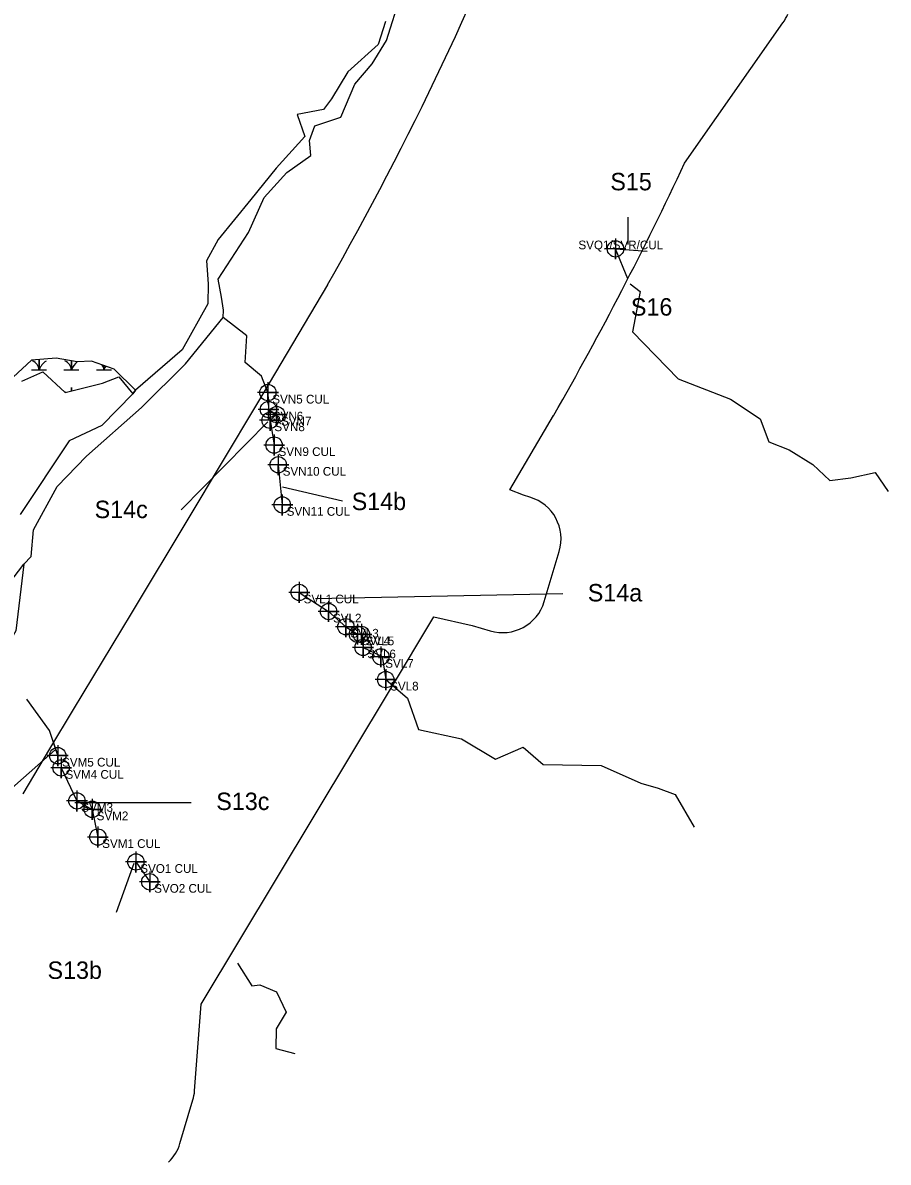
# Model space of a CAD drawing. Extents: x 1253697 to 1278588, y 912189 to 981699.
# Drawn here: x 1262313 to 1263307, y 919517 to 920825 of the extents above; entities that cross this region are included whole.
import ezdxf

# ---------------------------------------------------------------- set-up
doc = ezdxf.new("R2010")
doc.units = 0
for name, color, linetype in [('Default', 7, 'Continuous'), ('Exist Environmental Wetland Boundary', 7, 'Continuous'), ('Exist Hydro Jurisdictional Stream or Body of Water Mitigable', 7, 'Continuous'), ('Exist Hydro Jurisdictional Stream or Body of Water Mitigable Cogo Comment', 7, 'Continuous'), ('Exist Hydro Jurisdictional Stream or Body of Water Mitigable Cogo Number', 7, 'Continuous'), ('Exist Hydro Jurisdictional Stream or Body of Water Mitigable Cogo Point CELL', 7, 'Continuous')]:
    doc.layers.add(name, color=color, linetype=linetype)

msp = doc.modelspace()

# ---------------------------------------------------------------- linework, layer by layer
at = {"layer": 'Default'}
for p, q in [((1263073.1, 920664.1), (1263186, 920825.1)), ((1263073.1, 920664.1), (1263186, 920825.1)), ((1263073.1, 920664.1), (1263186, 920825.1)), ((1263073.1, 920664.1), (1263186, 920825.1)), ((1263007.7, 920602), (1263007.7, 920570.8)), ((1262495, 920266.3), (1262594.5, 920367)), ((1262680.2, 920276.1), (1262611.5, 920292)), ((1262911.9, 920160.9), (1262929.1, 920218.4)), ((1262911.9, 920160.9), (1262929.1, 920218.4)), ((1262911.9, 920160.9), (1262929.1, 920218.4)), ((1262911.9, 920160.9), (1262929.1, 920218.4)), ((1262933.1, 920169.7), (1262649.3, 920163.8)), ((1262256.9, 919908.3), (1262350.4, 919990.7)), ((1262372.7, 919930.2), (1262506.5, 919930.3)), ((1262440.5, 919860.2), (1262420.4, 919803.9)), ((1262493.5, 919538.9), (1262508.4, 919588.9)), ((1262493.5, 919538.9), (1262508.4, 919588.9)), ((1262493.5, 919538.9), (1262508.4, 919588.9)), ((1262493.5, 919538.9), (1262508.4, 919588.9))]:
    msp.add_line(p, q, dxfattribs=at)
for points in [[(1262662.8, 920524.3), (1262582.7, 920388.9), (1262540.9, 920319.4)], [(1262662.8, 920524.3), (1262582.7, 920388.9), (1262540.9, 920319.4)], [(1262662.8, 920524.3), (1262582.7, 920388.9), (1262540.9, 920319.4)], [(1262662.8, 920524.3), (1262582.7, 920388.9), (1262540.9, 920319.4)], [(1262895.4, 920280.6), (1262888.2, 920282.8), (1262872.3, 920289.2), (1262922.6, 920374.3)], [(1262895.4, 920280.6), (1262888.2, 920282.8), (1262872.3, 920289.2), (1262922.6, 920374.3)], [(1262895.4, 920280.6), (1262888.2, 920282.8), (1262872.3, 920289.2), (1262922.6, 920374.3)], [(1262895.4, 920280.6), (1262888.2, 920282.8), (1262872.3, 920289.2), (1262922.6, 920374.3)], [(1262540.9, 920319.4), (1262503.7, 920257.4), (1262437.4, 920147.1)], [(1262540.9, 920319.4), (1262503.7, 920257.4), (1262437.4, 920147.1)], [(1262540.9, 920319.4), (1262503.7, 920257.4), (1262437.4, 920147.1)], [(1262540.9, 920319.4), (1262503.7, 920257.4), (1262437.4, 920147.1)], [(1262437.4, 920147.1), (1262371.1, 920036.8), (1262343.9, 919991.7), (1262313.1, 919940.3)], [(1262437.4, 920147.1), (1262371.1, 920036.8), (1262343.9, 919991.7), (1262313.1, 919940.3)], [(1262437.4, 920147.1), (1262371.1, 920036.8), (1262343.9, 919991.7), (1262313.1, 919940.3)], [(1262437.4, 920147.1), (1262371.1, 920036.8), (1262343.9, 919991.7), (1262313.1, 919940.3)], [(1262510.3, 919599.3), (1262518.1, 919699), (1262735.2, 920060.3), (1262785.2, 920143.4), (1262829.2, 920133.4), (1262849.7, 920127.3)], [(1262510.3, 919599.3), (1262518.1, 919699), (1262735.2, 920060.3), (1262785.2, 920143.4), (1262829.2, 920133.4), (1262849.7, 920127.3)], [(1262510.3, 919599.3), (1262518.1, 919699), (1262735.2, 920060.3), (1262785.2, 920143.4), (1262829.2, 920133.4), (1262849.7, 920127.3)], [(1262510.3, 919599.3), (1262518.1, 919699), (1262735.2, 920060.3), (1262785.2, 920143.4), (1262829.2, 920133.4), (1262849.7, 920127.3)]]:
    msp.add_lwpolyline(points, dxfattribs=at)
for centre, radius, start, end in [((1259495.4, 922338.1), 3650, 330.2023, 348.1043), ((1259495.4, 922338.1), 3650, 330.2023, 348.1043), ((1259495.4, 922338.1), 3650, 330.2023, 348.1043), ((1259495.4, 922338.1), 3650, 330.2023, 348.1043), ((1263145.1, 920853.8), 50, 324.9549, 337.8681), ((1263145.1, 920853.8), 50, 324.9549, 337.8681), ((1263145.1, 920853.8), 50, 324.9549, 337.8681), ((1263145.1, 920853.8), 50, 324.9549, 337.8681), ((1259495.4, 922338.1), 3950, 330.1968, 334.9243), ((1259495.4, 922338.1), 3950, 330.1968, 334.9243), ((1259495.4, 922338.1), 3950, 330.1968, 334.9243), ((1259495.4, 922338.1), 3950, 330.1968, 334.9243), ((1262879.6, 920399.7), 50, 329.3897, 330.1968), ((1262879.6, 920399.7), 50, 329.3897, 330.1968), ((1262879.6, 920399.7), 50, 329.3897, 330.1968), ((1262879.6, 920399.7), 50, 329.3897, 330.1968), ((1262583.8, 920293.6), 50, 148.99055771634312, 148.99063912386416), ((1262583.8, 920293.6), 50, 148.99055771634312, 148.99063912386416), ((1262881.2, 920232.7), 50, 343.3877, 73.3877), ((1262881.2, 920232.7), 50, 343.3877, 73.3877), ((1262881.2, 920232.7), 50, 343.3877, 73.3877), ((1262881.2, 920232.7), 50, 343.3877, 73.3877), ((1262864, 920175.2), 50, 253.3877, 343.3877), ((1262864, 920175.2), 50, 253.3877, 343.3877), ((1262864, 920175.2), 50, 253.3877, 343.3877), ((1262864, 920175.2), 50, 253.3877, 343.3877), ((1262480.2, 920121.4), 50, 148.9906, 148.9907), ((1262480.2, 920121.4), 50, 148.9906, 148.9907), ((1262355.9, 919914.5), 50, 148.9905, 148.9906), ((1262355.9, 919914.5), 50, 148.9905, 148.9906), ((1262460.5, 919603.2), 50, 343.4141, 355.5557), ((1262460.5, 919603.2), 50, 343.4141, 355.5557), ((1262460.5, 919603.2), 50, 343.4141, 355.5557), ((1262460.5, 919603.2), 50, 343.4141, 355.5557), ((1262445.6, 919553.2), 50, 314.297, 343.4141), ((1262445.6, 919553.2), 50, 314.297, 343.4141), ((1262445.6, 919553.2), 50, 314.297, 343.4141), ((1262445.6, 919553.2), 50, 314.297, 343.4141)]:
    msp.add_arc(centre, radius, start, end, dxfattribs=at)
at = {"layer": 'Exist Environmental Wetland Boundary'}
for points in [[(1262311.8, 920413.7), (1262336.2, 920424.3), (1262361.6, 920400.9), (1262404.6, 920411.3), (1262423.5, 920418.6), (1262439.3, 920399.4), (1262442.4, 920403.6), (1262418.1, 920427.5), (1262392, 920436.7), (1262375.6, 920435.8), (1262351.5, 920440), (1262323.1, 920437.8), (1262285.8, 920404)], [(1262323.2, 920426.6), (1262331.8, 920426.6), (1262331.8, 920438.4)], [(1262331.8, 920438.4), (1262331.8, 920426.6), (1262340.4, 920426.6)], [(1262360.4, 920426.6), (1262369, 920426.6), (1262369, 920436.9)], [(1262369, 920436.9), (1262369, 920426.6), (1262377.6, 920426.6)], [(1262397.6, 920426.6), (1262406.2, 920426.6), (1262406.2, 920431.7)], [(1262406.2, 920431.7), (1262406.2, 920426.6), (1262414.8, 920426.6)], [(1262369, 920402.7), (1262369, 920406.6), (1262369, 920402.7)]]:
    msp.add_lwpolyline(points, dxfattribs=at)
for centre, radius, start, end in [((1262319.6, 920425.7), 12.3, 4.1403, 67.535), ((1262350.1, 920420.6), 19.2, 122.1274, 161.6222), ((1262356.8, 920425.7), 12.3, 4.1403, 67.535), ((1262387.3, 920420.6), 19.2, 127.6236, 161.6222), ((1262394, 920425.7), 12.3, 4.1403, 32.5679), ((1262424.5, 920420.6), 19.2, 147.251, 161.6222), ((1262356.8, 920390), 12.3, 64.3249, 67.535)]:
    msp.add_arc(centre, radius, start, end, dxfattribs=at)
at = {"layer": 'Exist Hydro Jurisdictional Stream or Body of Water Mitigable'}
for p, q in [((1262993.7, 920565.6), (1263029.9, 920563.1)), ((1262606.5, 920317.8), (1262611.1, 920271.8)), ((1262443, 919862), (1262459, 919839.2))]:
    msp.add_line(p, q, dxfattribs=at)
for points in [[(1262218.8, 920079.6), (1262314.4, 920203.7), (1262322.7, 920212.5), (1262325.5, 920243.2), (1262352.4, 920293), (1262386.3, 920327.6), (1262449.3, 920383.4), (1262499.9, 920433.6), (1262543.2, 920486.7), (1262543.6, 920495.1), (1262541.4, 920510.3), (1262537.6, 920531), (1262572.4, 920584.2), (1262590.2, 920624.6), (1262616.2, 920653.2), (1262644, 920672.7), (1262642.5, 920689.9), (1262648.4, 920706.7), (1262678.3, 920716.8), (1262694.4, 920754.8), (1262714.1, 920777.8), (1262730.7, 920804.6), (1262747.1, 920857.2)], [(1262729.7, 920826.6), (1262721.1, 920800.1), (1262686.2, 920768.7), (1262667.7, 920737.7), (1262658.4, 920725.6), (1262628.1, 920719.7), (1262636.8, 920694.7), (1262604.2, 920658.3), (1262575.1, 920622.2), (1262537.5, 920576.5), (1262524, 920551.8), (1262526.1, 920525.6), (1262525.6, 920502.6), (1262496, 920449.8), (1262442.4, 920403.6), (1262439.3, 920399.4), (1262403.7, 920362.8), (1262366.2, 920345.4), (1262310.2, 920260.9)], [(1263007.9, 920531.3), (1262993.7, 920565.6)], [(1263010.4, 920525.3), (1263022, 920516.5), (1263013.1, 920470.2), (1263065.6, 920416.3), (1263125.7, 920393), (1263160, 920370.5), (1263169.9, 920344), (1263193.2, 920335.1), (1263220.5, 920318.1), (1263240, 920299.9), (1263264, 920302.9), (1263291.7, 920308.9), (1263306.9, 920287)], [(1262594.6, 920400.6), (1262587.2, 920419.6), (1262568.3, 920435.3), (1262570.5, 920465.9), (1262543.2, 920486.7)], [(1262594.6, 920400.6), (1262595.2, 920381.2), (1262604.6, 920375.4), (1262597, 920368.9), (1262601.7, 920340.4)], [(1262314.4, 920203.7), (1262305.1, 920127.2), (1262280.5, 920085.3), (1262289.7, 920075.8)], [(1262630.6, 920171.3), (1262664.3, 920149.4), (1262684.1, 920132), (1262697.3, 920123.4), (1262701.9, 920123.2), (1262703.8, 920108.2), (1262725.8, 920097.7), (1262729.9, 920071.3), (1262737.8, 920064.6)], [(1262729.9, 920071.3), (1262754.9, 920049.9), (1262767.6, 920014.2), (1262816.7, 920003.3), (1262856, 919980), (1262887.5, 919993.6), (1262910.5, 919973.9), (1262977.3, 919972.8), (1263022.7, 919952.4), (1263042.7, 919946.6), (1263062.4, 919939.6), (1263084, 919901.9)], [(1262353.2, 919984), (1262343.6, 920012.7), (1262317.9, 920049)], [(1262348.3, 919998.8), (1262353.2, 919984)], [(1262357.1, 919970), (1262375.3, 919932.1), (1262392.9, 919922.4), (1262399.3, 919890.6)], [(1262559.7, 919746), (1262576, 919720), (1262585.1, 919720.9), (1262604.6, 919712.9), (1262615.7, 919689.6), (1262603.9, 919670.4), (1262603.7, 919648), (1262625.5, 919642.3)]]:
    msp.add_lwpolyline(points, dxfattribs=at)
at = {"layer": 'Exist Hydro Jurisdictional Stream or Body of Water Mitigable Cogo Point CELL'}
for points in [[(1262993.7, 920577.6), (1262993.7, 920553.6), (1262993.7, 920565.6), (1263005.7, 920565.6), (1262981.7, 920565.6)], [(1262594.6, 920412.6), (1262594.6, 920388.6), (1262594.6, 920400.6), (1262606.6, 920400.6), (1262582.6, 920400.6)], [(1262595.2, 920393.2), (1262595.2, 920369.2), (1262595.2, 920381.2), (1262607.2, 920381.2), (1262583.2, 920381.2)], [(1262604.6, 920387.4), (1262604.6, 920363.4), (1262604.6, 920375.4), (1262616.6, 920375.4), (1262592.6, 920375.4)], [(1262597, 920380.9), (1262597, 920356.9), (1262597, 920368.9), (1262609, 920368.9), (1262585, 920368.9)], [(1262601.7, 920352.4), (1262601.7, 920328.4), (1262601.7, 920340.4), (1262613.7, 920340.4), (1262589.7, 920340.4)], [(1262606.5, 920329.8), (1262606.5, 920305.8), (1262606.5, 920317.8), (1262618.5, 920317.8), (1262594.5, 920317.8)], [(1262611.1, 920283.8), (1262611.1, 920259.8), (1262611.1, 920271.8), (1262623.1, 920271.8), (1262599.1, 920271.8)], [(1262630.6, 920183.3), (1262630.6, 920159.3), (1262630.6, 920171.3), (1262642.6, 920171.3), (1262618.6, 920171.3)], [(1262664.3, 920161.4), (1262664.3, 920137.4), (1262664.3, 920149.4), (1262676.3, 920149.4), (1262652.3, 920149.4)], [(1262684.1, 920144), (1262684.1, 920120), (1262684.1, 920132), (1262696.1, 920132), (1262672.1, 920132)], [(1262697.3, 920135.4), (1262697.3, 920111.4), (1262697.3, 920123.4), (1262709.3, 920123.4), (1262685.3, 920123.4)], [(1262701.9, 920135.2), (1262701.9, 920111.2), (1262701.9, 920123.2), (1262713.9, 920123.2), (1262689.9, 920123.2)], [(1262703.8, 920120.2), (1262703.8, 920096.2), (1262703.8, 920108.2), (1262715.8, 920108.2), (1262691.8, 920108.2)], [(1262724.3, 920109.4), (1262724.3, 920085.4), (1262724.3, 920097.4), (1262736.3, 920097.4), (1262712.3, 920097.4)], [(1262729.9, 920083.3), (1262729.9, 920059.3), (1262729.9, 920071.3), (1262741.9, 920071.3), (1262717.9, 920071.3)], [(1262353.2, 919996), (1262353.2, 919972), (1262353.2, 919984), (1262365.2, 919984), (1262341.2, 919984)], [(1262357.1, 919982), (1262357.1, 919958), (1262357.1, 919970), (1262369.1, 919970), (1262345.1, 919970)], [(1262375.3, 919944.1), (1262375.3, 919920.1), (1262375.3, 919932.1), (1262387.3, 919932.1), (1262363.3, 919932.1)], [(1262392.9, 919934.4), (1262392.9, 919910.4), (1262392.9, 919922.4), (1262404.9, 919922.4), (1262380.9, 919922.4)], [(1262399.3, 919902.6), (1262399.3, 919878.6), (1262399.3, 919890.6), (1262411.3, 919890.6), (1262387.3, 919890.6)], [(1262443, 919874), (1262443, 919850), (1262443, 919862), (1262455, 919862), (1262431, 919862)], [(1262459, 919851.2), (1262459, 919827.2), (1262459, 919839.2), (1262471, 919839.2), (1262447, 919839.2)]]:
    msp.add_lwpolyline(points, dxfattribs=at)
for centre in [(1262993.7, 920565.6), (1262594.6, 920400.6), (1262595.2, 920381.2), (1262604.6, 920375.4), (1262597, 920368.9), (1262601.7, 920340.4), (1262606.5, 920317.8), (1262611.1, 920271.8), (1262630.6, 920171.3), (1262664.3, 920149.4), (1262684.1, 920132), (1262697.3, 920123.4), (1262701.9, 920123.2), (1262703.8, 920108.2), (1262724.3, 920097.4), (1262729.9, 920071.3), (1262353.2, 919984), (1262357.1, 919970), (1262375.3, 919932.1), (1262392.9, 919922.4), (1262399.3, 919890.6), (1262443, 919862), (1262459, 919839.2)]:
    msp.add_circle(centre, 9.38, dxfattribs=at)

# ---------------------------------------------------------------- texts
at = {"layer": 'Exist Hydro Jurisdictional Stream or Body of Water Mitigable Cogo Comment'}
for s, p in [('SVQ1/SVR/CUL', (1262951.1, 920565.1)), ('SVN5 CUL', (1262599.6, 920388.1)), ('SVN6', (1262600.2, 920368.7)), ('SVN7', (1262609.6, 920362.9)), ('SVN8', (1262602, 920356.4)), ('SVN9 CUL', (1262606.7, 920327.9)), ('SVN10 CUL', (1262611.5, 920305.3)), ('SVN11 CUL', (1262616.1, 920259.3)), ('SVL1 CUL', (1262635.6, 920158.8)), ('SVL2', (1262669.3, 920136.9)), ('SVL3', (1262689.1, 920119.5)), ('SVL4', (1262702.3, 920110.9)), ('SVL5', (1262706.9, 920110.7)), ('SVL6', (1262708.8, 920095.7)), ('SVL7', (1262729.3, 920084.9)), ('SVL8', (1262734.9, 920058.8)), ('SVM5 CUL', (1262358.2, 919971.5)), ('SVM4 CUL', (1262362.1, 919957.5)), ('SVM3', (1262380.3, 919919.6)), ('SVM2', (1262397.9, 919909.9)), ('SVM1 CUL', (1262404.3, 919878.1)), ('SVO1 CUL', (1262448, 919849.5)), ('SVO2 CUL', (1262464, 919826.7))]:
    msp.add_text(s, height=10, dxfattribs=at).set_placement(p)
at = {"layer": 'Exist Hydro Jurisdictional Stream or Body of Water Mitigable Cogo Number'}
for s, p in [('S15', (1262987.8, 920632.8)), ('S16', (1263011.4, 920489)), ('S14b', (1262690.8, 920265.8)), ('S14c', (1262395.6, 920256.6)), ('S14a', (1262961.9, 920161)), ('S13c', (1262535.3, 919921.6)), ('S13b', (1262341.5, 919727.8))]:
    msp.add_text(s, height=20, dxfattribs=at).set_placement(p)

doc.saveas('drawing.dxf')
